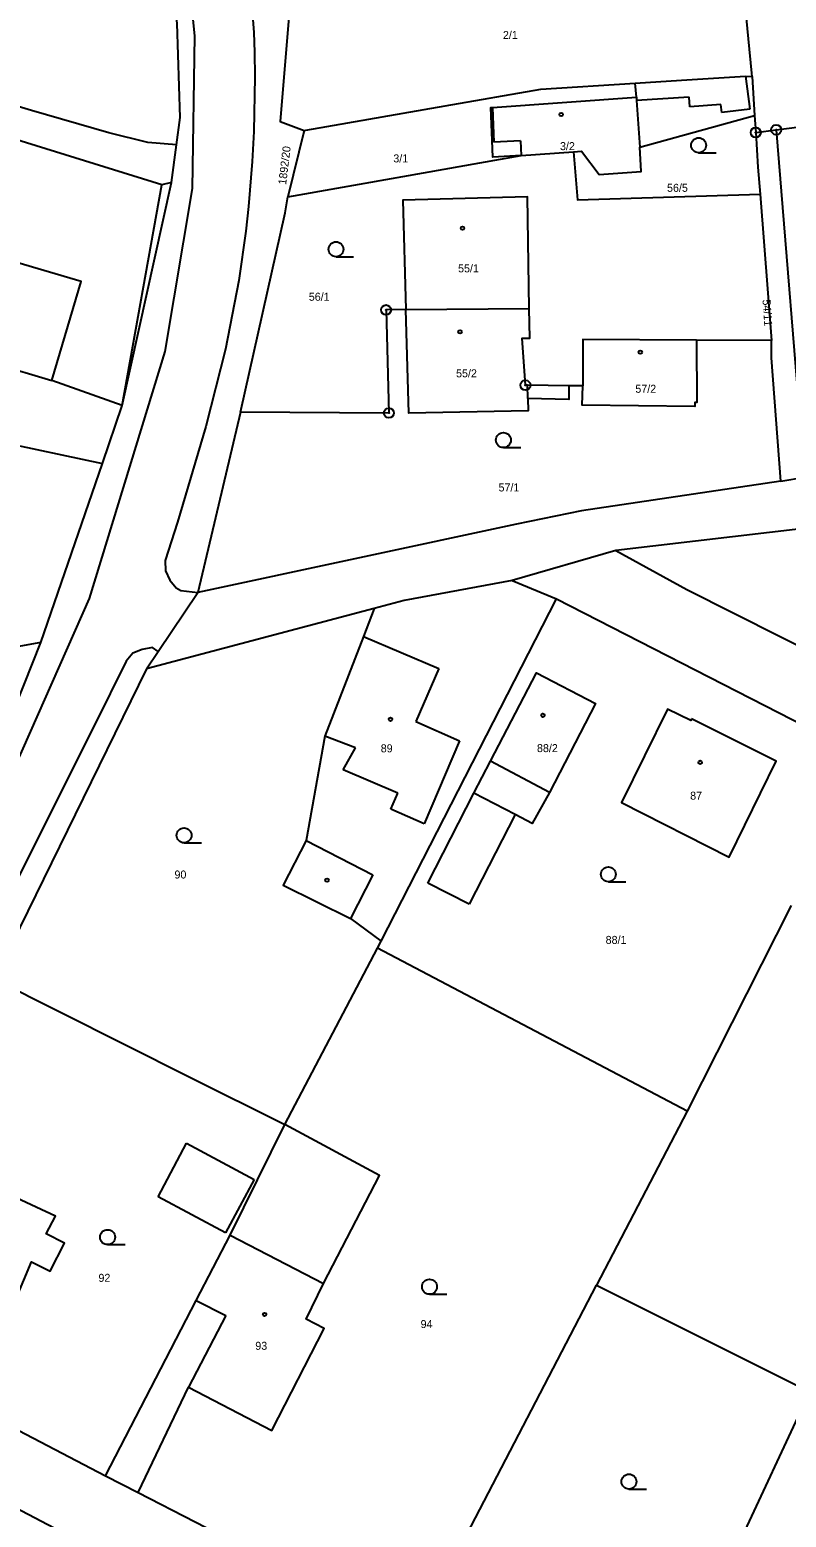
# Model space of a CAD drawing. Extents: x -587171 to -555306, y -1167727 to -1074732.
# Drawn here: x -559682.1 to -559606.2, y -1076594.4 to -1076445.1 of the extents above; entities that cross this region are included whole.
import ezdxf

# ---------------------------------------------------------------- set-up
doc = ezdxf.new("R2010")
doc.units = 0
for name, color, linetype in [('Hranice parcel', 7, 'Continuous'), ('Parcelní čísla', 7, 'Continuous'), ('Vnitřní kresba', 7, 'Continuous'), ('Značky bodu BP', 7, 'Continuous'), ('Značky budov', 7, 'Continuous'), ('Značky kultur', 7, 'Continuous')]:
    doc.layers.add(name, color=color, linetype=linetype)

msp = doc.modelspace()

# ---------------------------------------------------------------- linework, layer by layer
at = {"layer": 'Hranice parcel'}
for p, q in [((-559609.64, -1076449.81), (-559609.68, -1076449.48)), ((-559609.64, -1076449.81), (-559609.39, -1076453.75)), ((-559607.22, -1076455.17), (-559570.34, -1076450.42)), ((-559620.9, -1076456.92), (-559609.39, -1076453.75)), ((-559609.39, -1076453.75), (-559609.28, -1076455.44)), ((-559654.58, -1076455.25), (-559656.23, -1076461.91)), ((-559609.28, -1076455.44), (-559607.22, -1076455.17)), ((-559609.28, -1076455.44), (-559609.06, -1076458.91)), ((-559607.22, -1076455.17), (-559604.4, -1076490.03)), ((-559667.9, -1076460.46), (-559667.4, -1076456.69)), ((-559632.83, -1076457.74), (-559627.57, -1076457.38)), ((-559609.06, -1076458.91), (-559608.85, -1076461.62)), ((-559672.85, -1076482.84), (-559667.9, -1076460.46)), ((-559608.85, -1076461.62), (-559607.69, -1076476.31)), ((-559644.38, -1076473.19), (-559632.01, -1076473.08)), ((-559607.69, -1076476.31), (-559615.23, -1076476.27)), ((-559626.64, -1076480.85), (-559628.03, -1076480.84)), ((-559706.18, -1076481.96), (-559674.84, -1076488.65)), ((-559674.84, -1076488.65), (-559672.85, -1076482.84)), ((-559660.97, -1076483.48), (-559665.27, -1076501.58)), ((-559681.01, -1076506.59), (-559674.84, -1076488.65)), ((-559606.75, -1076490.41), (-559604.4, -1076490.03)), ((-559633.28, -1076494.72), (-559665.27, -1076501.58)), ((-559623.33, -1076497.36), (-559633.72, -1076500.39)), ((-559633.72, -1076500.39), (-559629.27, -1076502.23)), ((-559669.24, -1076507.52), (-559665.27, -1076501.58)), ((-559646.87, -1076536.56), (-559629.27, -1076502.23)), ((-559629.27, -1076502.23), (-559598.18, -1076518.16)), ((-559647.56, -1076503.2), (-559670.41, -1076509.26)), ((-559670.41, -1076509.26), (-559669.24, -1076507.52)), ((-559670.41, -1076509.26), (-559685.68, -1076540.37)), ((-559605.71, -1076533), (-559616.17, -1076553.61)), ((-559649.94, -1076534.3), (-559646.87, -1076536.56)), ((-559647.24, -1076537.27), (-559646.87, -1076536.56)), ((-559656.53, -1076554.97), (-559647.24, -1076537.27)), ((-559616.17, -1076553.61), (-559647.24, -1076537.27)), ((-559616.17, -1076553.61), (-559625.27, -1076571.06)), ((-559643.49, -1076606.11), (-559625.27, -1076571.06)), ((-559625.27, -1076571.06), (-559603.86, -1076581.76)), ((-559620.64, -1076617.76), (-559603.86, -1076581.76)), ((-559674.52, -1076590.19), (-559671.24, -1076591.88)), ((-559684.96, -1076592.65), (-559677.65, -1076596.48)), ((-559671.24, -1076591.88), (-559643.49, -1076606.11))]:
    msp.add_line(p, q, dxfattribs=at)
for points in [[(-559659.95, -1076418.58), (-559660.84, -1076418.74), (-559661.7, -1076419.1), (-559662.37, -1076419.9), (-559662.43, -1076420.41), (-559661.33, -1076428.42), (-559660.36, -1076436.36), (-559659.65, -1076445.4), (-559659.59, -1076447.37), (-559659.55, -1076449.84), (-559659.65, -1076455.35), (-559659.8, -1076458.36), (-559660.18, -1076462.85), (-559660.46, -1076465.33), (-559661.16, -1076470.3), (-559662.49, -1076477.19), (-559664.46, -1076484.93), (-559667.29, -1076494.52), (-559668.56, -1076498.37), (-559668.52, -1076499.4), (-559668.09, -1076500.35), (-559667.44, -1076501.12), (-559666.98, -1076501.39), (-559665.27, -1076501.58)], [(-559667.4, -1076456.69), (-559667.03, -1076453.93), (-559667.34, -1076444.52), (-559669.77, -1076423.39)], [(-559609.68, -1076449.48), (-559611.32, -1076432.58), (-559611.76, -1076432.66)], [(-559655.87, -1076440.61), (-559656.07, -1076443.07), (-559656.99, -1076454.34), (-559654.58, -1076455.25)], [(-559667.9, -1076460.46), (-559668.89, -1076460.7), (-559721.73, -1076444.29)], [(-559621.39, -1076450.48), (-559616.73, -1076450.19), (-559610.3, -1076449.78), (-559609.64, -1076449.81)], [(-559667.4, -1076456.69), (-559670.3, -1076456.43), (-559674.19, -1076455.48), (-559681.95, -1076453.24), (-559692.33, -1076450.11)], [(-559654.58, -1076455.25), (-559654.43, -1076455.22), (-559640.45, -1076452.78), (-559630.83, -1076451.1), (-559621.39, -1076450.48)], [(-559632.83, -1076457.74), (-559635.67, -1076457.9), (-559635.86, -1076452.93), (-559635.71, -1076452.92), (-559621.24, -1076451.89), (-559621.23, -1076452.23), (-559620.9, -1076456.92)], [(-559627.57, -1076457.38), (-559626.77, -1076457.32), (-559625, -1076459.65), (-559620.76, -1076459.35), (-559620.9, -1076456.92)], [(-559627.57, -1076457.38), (-559627.17, -1076462.21), (-559608.85, -1076461.62)], [(-559656.23, -1076461.91), (-559644.71, -1076459.86), (-559632.83, -1076457.74)], [(-559660.97, -1076483.48), (-559656.49, -1076463.51), (-559656.23, -1076461.91)], [(-559632.01, -1076473.08), (-559632.19, -1076461.91), (-559644.68, -1076462.22), (-559644.38, -1076473.19)], [(-559672.85, -1076482.84), (-559679.92, -1076480.33), (-559676.97, -1076470.4), (-559697.79, -1076464.26), (-559701.19, -1076463.23), (-559701.48, -1076464.12), (-559705.06, -1076463.06), (-559708.94, -1076476.17), (-559709.89, -1076475.86), (-559710.9, -1076479.36)], [(-559644.38, -1076473.19), (-559646.38, -1076473.24), (-559646.09, -1076483.58), (-559660.97, -1076483.48)], [(-559628.03, -1076480.84), (-559628.02, -1076482.21), (-559632.14, -1076482.13), (-559632.1, -1076483.37), (-559644.1, -1076483.61), (-559644.38, -1076473.19)], [(-559628.03, -1076480.84), (-559632.19, -1076480.79), (-559632.39, -1076480.79), (-559632.73, -1076476.08), (-559631.96, -1076476.08), (-559632.01, -1076473.08)], [(-559615.23, -1076476.27), (-559615.2, -1076482.53), (-559615.4, -1076482.53), (-559615.4, -1076482.93), (-559626.68, -1076482.81), (-559626.64, -1076480.85)], [(-559615.23, -1076476.27), (-559626.62, -1076476.22), (-559626.64, -1076480.85)], [(-559606.75, -1076490.41), (-559607.69, -1076478.03), (-559607.69, -1076476.31)], [(-559606.75, -1076490.41), (-559626.76, -1076493.41), (-559633.28, -1076494.72)], [(-559579.56, -1076491.08), (-559580.61, -1076491.24), (-559599.9, -1076494.63), (-559623.33, -1076497.36)], [(-559623.33, -1076497.36), (-559616.19, -1076501.28), (-559573.81, -1076522.62)], [(-559633.72, -1076500.39), (-559644.55, -1076502.4), (-559647.56, -1076503.2)], [(-559681.01, -1076506.59), (-559696.73, -1076509.46), (-559710.06, -1076506.32), (-559720.58, -1076503.49)], [(-559647.56, -1076503.2), (-559648.65, -1076506.01), (-559652.51, -1076515.99), (-559654.41, -1076526.48), (-559656.71, -1076530.96), (-559649.94, -1076534.3)], [(-559698.18, -1076543.81), (-559695.97, -1076539.57), (-559687.04, -1076521.67), (-559681.01, -1076506.59)], [(-559669.24, -1076507.52), (-559669.83, -1076507.12), (-559670.85, -1076507.3), (-559671.8, -1076507.66), (-559672.47, -1076508.49), (-559675.64, -1076514.89), (-559682.75, -1076529.11), (-559690.1, -1076543.82), (-559696.8, -1076557.26), (-559697.68, -1076558.95), (-559700.96, -1076565.18), (-559701.99, -1076567.09), (-559704.81, -1076572.29), (-559705.17, -1076573.26), (-559705.14, -1076574.27), (-559704.85, -1076575.27), (-559704.27, -1076576.11), (-559704.08, -1076576.26)], [(-559633.42, -1076523.85), (-559637.58, -1076521.71), (-559635.9, -1076518.51), (-559631.27, -1076509.65), (-559625.37, -1076512.71), (-559629.99, -1076521.64), (-559631.71, -1076524.76), (-559633.42, -1076523.85)], [(-559615.71, -1076514.27), (-559615.79, -1076514.42), (-559618.13, -1076513.29), (-559622.75, -1076522.67), (-559611.96, -1076528.15), (-559607.23, -1076518.52), (-559615.71, -1076514.27)], [(-559685.68, -1076540.37), (-559666.15, -1076550.17), (-559656.53, -1076554.97)], [(-559674.52, -1076590.19), (-559665.43, -1076572.6), (-559662.01, -1076566.06), (-559656.53, -1076554.97)], [(-559671.24, -1076591.88), (-559666.21, -1076581.3), (-559657.85, -1076585.65), (-559652.58, -1076575.43), (-559654.38, -1076574.5), (-559652.64, -1076570.9), (-559647.04, -1076560.09), (-559656.53, -1076554.97)], [(-559698.66, -1076565.72), (-559695.86, -1076565.53), (-559691.83, -1076566.99), (-559692.44, -1076568.21), (-559683.49, -1076572.41), (-559681.96, -1076568.74), (-559680.07, -1076569.68), (-559678.66, -1076566.86), (-559680.49, -1076565.94), (-559679.54, -1076564.15), (-559688.34, -1076560.09), (-559690.8, -1076564.96), (-559694.31, -1076562.59), (-559696.24, -1076560.99)], [(-559703.63, -1076575.42), (-559697.82, -1076578.22), (-559691.26, -1076581.47), (-559674.52, -1076590.19)]]:
    msp.add_lwpolyline(points, dxfattribs=at)
at = {"layer": 'Vnitřní kresba'}
for p, q in [((-559665.56, -1076445.75), (-559667.53, -1076426.02)), ((-559665.81, -1076461.07), (-559665.56, -1076445.75)), ((-559610.3, -1076449.78), (-559609.88, -1076453.09)), ((-559621.24, -1076451.89), (-559621.39, -1076450.48)), ((-559635.71, -1076452.92), (-559635.57, -1076456.42)), ((-559615.97, -1076451.91), (-559621.23, -1076452.23)), ((-559615.9, -1076452.86), (-559615.97, -1076451.91)), ((-559612.78, -1076452.63), (-559615.9, -1076452.86)), ((-559612.68, -1076453.45), (-559612.78, -1076452.63)), ((-559609.88, -1076453.09), (-559612.68, -1076453.45)), ((-559632.87, -1076456.28), (-559635.57, -1076456.42)), ((-559632.87, -1076456.28), (-559632.83, -1076457.74)), ((-559672.85, -1076482.84), (-559668.89, -1076460.7)), ((-559668.55, -1076477.4), (-559665.81, -1076461.07)), ((-559687.01, -1076478.21), (-559679.92, -1076480.33)), ((-559676.15, -1076502.19), (-559668.55, -1076477.4)), ((-559632.14, -1076482.13), (-559632.19, -1076480.79)), ((-559685.15, -1076522.46), (-559676.15, -1076502.19)), ((-559648.65, -1076506.01), (-559641.07, -1076509.2)), ((-559641.07, -1076509.2), (-559643.39, -1076514.52)), ((-559643.39, -1076514.52), (-559639, -1076516.48)), ((-559649.43, -1076517.18), (-559652.51, -1076515.99)), ((-559639, -1076516.48), (-559642.55, -1076524.8)), ((-559650.68, -1076519.37), (-559649.43, -1076517.18)), ((-559629.99, -1076521.64), (-559635.9, -1076518.51)), ((-559645.2, -1076521.72), (-559650.68, -1076519.37)), ((-559645.91, -1076523.32), (-559645.2, -1076521.72)), ((-559642.17, -1076530.76), (-559637.58, -1076521.71)), ((-559642.55, -1076524.8), (-559645.91, -1076523.32)), ((-559633.42, -1076523.85), (-559638.05, -1076532.86)), ((-559654.41, -1076526.48), (-559647.69, -1076529.92)), ((-559647.69, -1076529.92), (-559649.94, -1076534.3)), ((-559638.05, -1076532.86), (-559642.17, -1076530.76)), ((-559669.26, -1076562.2), (-559666.41, -1076556.84)), ((-559666.41, -1076556.84), (-559659.6, -1076560.46)), ((-559659.6, -1076560.46), (-559662.49, -1076565.81)), ((-559662.49, -1076565.81), (-559669.26, -1076562.2)), ((-559662.01, -1076566.06), (-559652.64, -1076570.9)), ((-559665.43, -1076572.6), (-559662.46, -1076574.11)), ((-559662.46, -1076574.11), (-559666.21, -1076581.3))]:
    msp.add_line(p, q, dxfattribs=at)
at = {"layer": 'Značky bodu BP'}
for centre, radius in [((-559609.28, -1076455.44), 0.5), ((-559609.28, -1076455.44), 0.0303), ((-559607.22, -1076455.17), 0.5), ((-559607.22, -1076455.17), 0.0303), ((-559646.38, -1076473.24), 0.5), ((-559646.38, -1076473.24), 0.0303), ((-559632.39, -1076480.79), 0.5), ((-559632.39, -1076480.79), 0.0303), ((-559646.09, -1076483.58), 0.5), ((-559646.09, -1076483.58), 0.0303)]:
    msp.add_circle(centre, radius, dxfattribs=at)
at = {"layer": 'Značky budov'}
for centre in [(-559628.81, -1076453.64), (-559638.71, -1076465.04), (-559638.95, -1076475.44), (-559620.86, -1076477.48), (-559645.93, -1076514.31), (-559630.63, -1076513.91), (-559614.85, -1076518.63), (-559652.3, -1076530.44), (-559658.56, -1076574.01)]:
    msp.add_circle(centre, 0.175, dxfattribs=at)
at = {"layer": 'Značky kultur'}
for p, q in [((-559615.01, -1076457.47), (-559613.26, -1076457.47)), ((-559651.4, -1076467.9), (-559649.65, -1076467.9)), ((-559634.6, -1076487.05), (-559632.85, -1076487.05)), ((-559666.65, -1076526.7), (-559664.9, -1076526.7)), ((-559624.07, -1076530.61), (-559622.32, -1076530.61)), ((-559674.32, -1076567.01), (-559672.57, -1076567.01)), ((-559642.02, -1076571.99), (-559640.27, -1076571.99)), ((-559622, -1076591.53), (-559620.25, -1076591.53))]:
    msp.add_line(p, q, dxfattribs=at)
for centre in [(-559615.01, -1076456.72), (-559651.4, -1076467.15), (-559634.6, -1076486.3), (-559666.65, -1076525.95), (-559624.07, -1076529.86), (-559674.32, -1076566.26), (-559642.02, -1076571.24), (-559622, -1076590.78)]:
    msp.add_circle(centre, 0.75, dxfattribs=at)

# ---------------------------------------------------------------- texts
at = {"layer": 'Parcelní čísla'}
for s, p in [('2/1', (-559634.65, -1076446.06)), ('3/2', (-559628.92, -1076457.21)), ('3/1', (-559645.65, -1076458.44)), ('56/5', (-559618.18, -1076461.39)), ('55/1', (-559639.15, -1076469.47)), ('56/1', (-559654.13, -1076472.32)), ('55/2', (-559639.35, -1076480)), ('57/2', (-559621.36, -1076481.55)), ('57/1', (-559635.09, -1076491.45)), ('89', (-559646.91, -1076517.62)), ('88/2', (-559631.23, -1076517.6)), ('87', (-559615.86, -1076522.37)), ('90', (-559667.61, -1076530.28)), ('88/1', (-559624.34, -1076536.84)), ('92', (-559675.24, -1076570.74)), ('94', (-559642.91, -1076575.38)), ('93', (-559659.5, -1076577.56))]:
    msp.add_text(s, height=0.803, dxfattribs=at).set_placement(p)
for s, rotation, p in [('1892/20', 83, (-559656.41, -1076460.71)), ('54/11', 274, (-559608.6, -1076472.21))]:
    msp.add_text(s, height=0.803, rotation=rotation, dxfattribs=at).set_placement(p)

doc.saveas('drawing.dxf')
